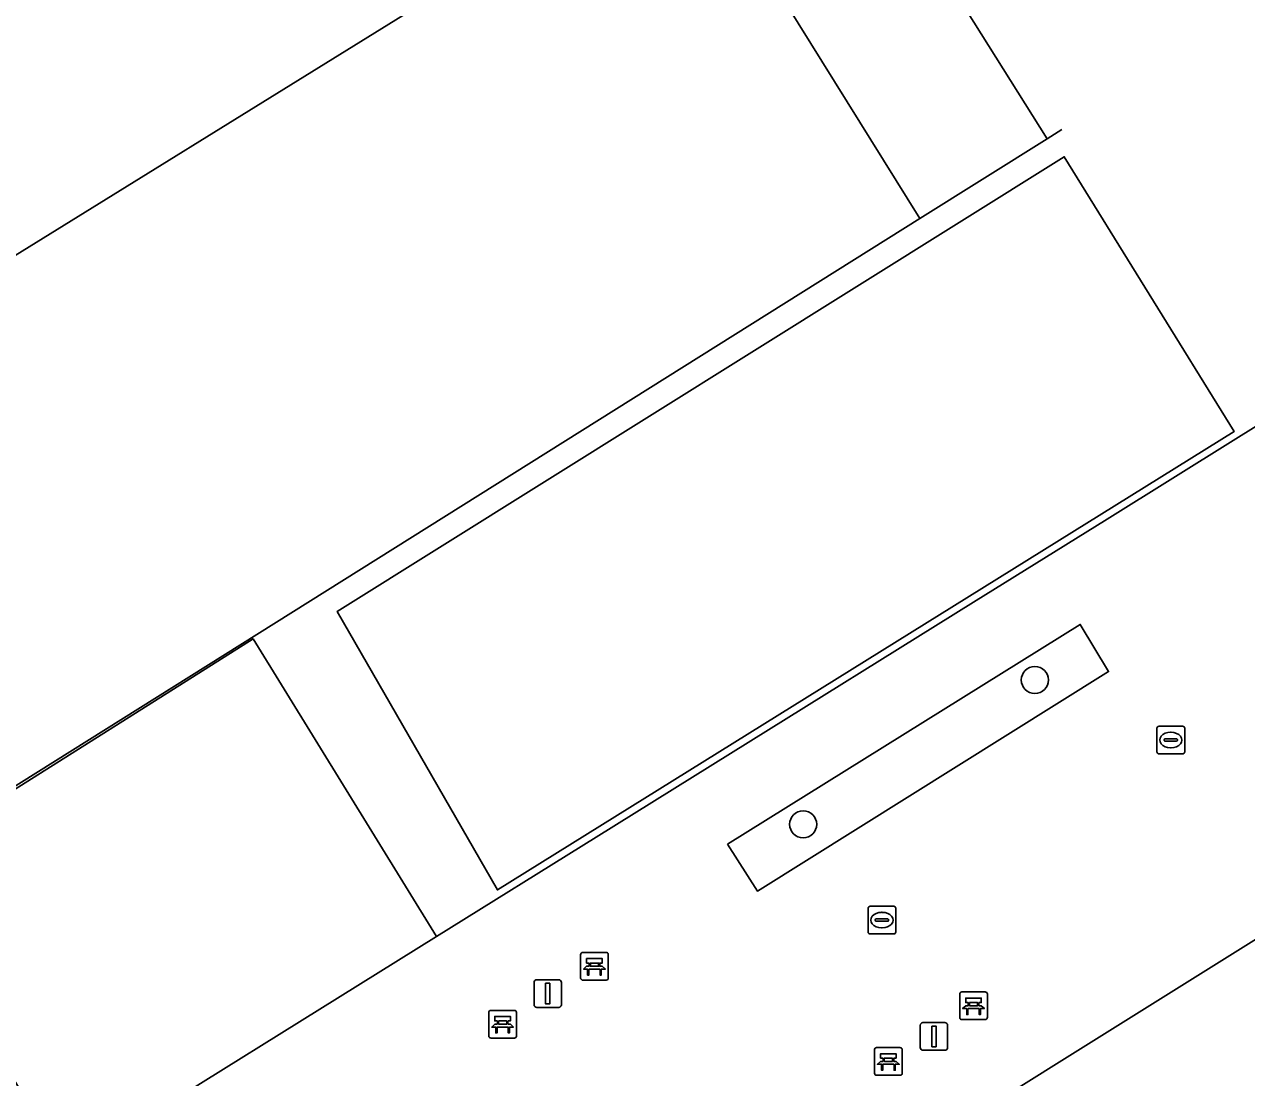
# Model space of a CAD drawing. Extents: x 159279 to 160377, y 384531 to 385888.
# Drawn here: x 159758.77 to 159802.86, y 385589.32 to 385627.33 of the extents above; entities that cross this region are included whole.
import ezdxf

# ---------------------------------------------------------------- set-up
doc = ezdxf.new("R2010")
doc.units = 0
for name, color, linetype in [('IMGEO_Bank', 7, 'Continuous'), ('IMGEO_Boom', 7, 'Continuous'), ('IMGEO_Damwand', 7, 'Continuous'), ('IMGEO_Groenvoorziening', 7, 'Continuous'), ('IMGEO_Kolk', 7, 'Continuous'), ('IMGEO_Lichtmast', 7, 'Continuous'), ('IMGEO_Parkeervlak_open', 7, 'Continuous'), ('IMGEO_Rijbaan_lokaal_open', 7, 'Continuous'), ('IMGEO_Voetgangersgebied_open', 7, 'Continuous')]:
    doc.layers.add(name, color=color, linetype=linetype)

msp = doc.modelspace()

# ---------------------------------------------------------------- linework, layer by layer
at = {"layer": 'IMGEO_Bank'}
for p, q in [((159778.833, 385592.915), (159778.833, 385593.756)), ((159778.833, 385593.756), (159778.833, 385592.915)), ((159778.908, 385593.84), (159779.749, 385593.84)), ((159779.749, 385593.84), (159778.908, 385593.84)), ((159779.142, 385593.346), (159779.142, 385593.452)), ((159779.186, 385593.452), (159779.186, 385593.346)), ((159779.474, 385593.458), (159779.192, 385593.458)), ((159779.48, 385593.346), (159779.48, 385593.452)), ((159779.524, 385593.452), (159779.524, 385593.346)), ((159779.833, 385593.765), (159779.833, 385592.924)), ((159779.833, 385592.924), (159779.833, 385593.765)), ((159779.53, 385593.238), (159779.137, 385593.238)), ((159779.192, 385593.34), (159779.474, 385593.34)), ((159779.758, 385592.84), (159778.917, 385592.84)), ((159778.917, 385592.84), (159779.758, 385592.84)), ((159792.509, 385591.489), (159792.509, 385592.33)), ((159792.509, 385592.33), (159792.509, 385591.489)), ((159792.584, 385592.414), (159793.425, 385592.414)), ((159793.425, 385592.414), (159792.584, 385592.414)), ((159793.509, 385592.339), (159793.509, 385591.498)), ((159793.509, 385591.498), (159793.509, 385592.339)), ((159775.595, 385591.749), (159776.436, 385591.749)), ((159776.436, 385591.749), (159775.595, 385591.749)), ((159793.206, 385591.812), (159792.813, 385591.812)), ((159792.818, 385591.92), (159792.818, 385592.026)), ((159792.862, 385592.026), (159792.862, 385591.92)), ((159793.15, 385592.032), (159792.868, 385592.032)), ((159792.868, 385591.914), (159793.15, 385591.914)), ((159793.156, 385591.92), (159793.156, 385592.026)), ((159793.2, 385592.026), (159793.2, 385591.92)), ((159775.52, 385590.824), (159775.52, 385591.665)), ((159775.52, 385591.665), (159775.52, 385590.824)), ((159775.829, 385591.255), (159775.829, 385591.361)), ((159775.873, 385591.361), (159775.873, 385591.255)), ((159776.161, 385591.367), (159775.879, 385591.367)), ((159775.879, 385591.249), (159776.161, 385591.249)), ((159776.167, 385591.255), (159776.167, 385591.361)), ((159776.211, 385591.361), (159776.211, 385591.255)), ((159776.52, 385591.674), (159776.52, 385590.833)), ((159776.52, 385590.833), (159776.52, 385591.674)), ((159793.434, 385591.414), (159792.593, 385591.414)), ((159792.593, 385591.414), (159793.434, 385591.414)), ((159776.217, 385591.147), (159775.824, 385591.147)), ((159776.445, 385590.749), (159775.604, 385590.749)), ((159775.604, 385590.749), (159776.445, 385590.749)), ((159789.511, 385590.407), (159790.352, 385590.407)), ((159790.352, 385590.407), (159789.511, 385590.407)), ((159789.436, 385589.482), (159789.436, 385590.323)), ((159789.436, 385590.323), (159789.436, 385589.482)), ((159789.745, 385589.913), (159789.745, 385590.019)), ((159789.789, 385590.019), (159789.789, 385589.913)), ((159790.077, 385590.025), (159789.795, 385590.025)), ((159790.083, 385589.913), (159790.083, 385590.019)), ((159790.127, 385590.019), (159790.127, 385589.913)), ((159790.436, 385590.332), (159790.436, 385589.491)), ((159790.436, 385589.491), (159790.436, 385590.332)), ((159790.133, 385589.805), (159789.74, 385589.805)), ((159789.795, 385589.907), (159790.077, 385589.907)), ((159790.361, 385589.407), (159789.52, 385589.407)), ((159789.52, 385589.407), (159790.361, 385589.407))]:
    msp.add_line(p, q, dxfattribs=at)
for points in [[(159779.136, 385593.458), (159779.05, 385593.458), (159779.05, 385593.619), (159779.613, 385593.619), (159779.613, 385593.458), (159779.53, 385593.458)], [(159779.08, 385593.238), (159778.938, 385593.238), (159779.05, 385593.34), (159779.136, 385593.34)], [(159779.13, 385593.231), (159779.13, 385593.024), (159779.087, 385593.024), (159779.087, 385593.231)], [(159779.53, 385593.34), (159779.613, 385593.34), (159779.725, 385593.238), (159779.586, 385593.238)], [(159779.58, 385593.231), (159779.58, 385593.024), (159779.536, 385593.024), (159779.536, 385593.231)], [(159792.812, 385592.032), (159792.726, 385592.032), (159792.726, 385592.193), (159793.289, 385592.193), (159793.289, 385592.032), (159793.206, 385592.032)], [(159792.756, 385591.812), (159792.614, 385591.812), (159792.726, 385591.914), (159792.812, 385591.914)], [(159792.806, 385591.805), (159792.806, 385591.598), (159792.763, 385591.598), (159792.763, 385591.805)], [(159793.206, 385591.914), (159793.289, 385591.914), (159793.401, 385591.812), (159793.262, 385591.812)], [(159793.256, 385591.805), (159793.256, 385591.598), (159793.212, 385591.598), (159793.212, 385591.805)], [(159775.767, 385591.147), (159775.625, 385591.147), (159775.737, 385591.249), (159775.823, 385591.249)], [(159775.823, 385591.367), (159775.737, 385591.367), (159775.737, 385591.528), (159776.3, 385591.528), (159776.3, 385591.367), (159776.217, 385591.367)], [(159776.217, 385591.249), (159776.3, 385591.249), (159776.412, 385591.147), (159776.273, 385591.147)], [(159775.817, 385591.14), (159775.817, 385590.933), (159775.774, 385590.933), (159775.774, 385591.14)], [(159776.267, 385591.14), (159776.267, 385590.933), (159776.223, 385590.933), (159776.223, 385591.14)], [(159789.739, 385590.025), (159789.653, 385590.025), (159789.653, 385590.186), (159790.216, 385590.186), (159790.216, 385590.025), (159790.133, 385590.025)], [(159789.683, 385589.805), (159789.541, 385589.805), (159789.653, 385589.907), (159789.739, 385589.907)], [(159789.733, 385589.798), (159789.733, 385589.591), (159789.69, 385589.591), (159789.69, 385589.798)], [(159790.133, 385589.907), (159790.216, 385589.907), (159790.328, 385589.805), (159790.189, 385589.805)], [(159790.183, 385589.798), (159790.183, 385589.591), (159790.139, 385589.591), (159790.139, 385589.798)]]:
    msp.add_lwpolyline(points, dxfattribs=at)
for centre, radius, start, end in [((159778.911, 385593.762), 0.0779, 92.4484, 184.2845), ((159778.911, 385593.762), 0.0779, 92.4484, 184.2845), ((159779.135, 385593.451), 0.00671, 2.8957, 87.1043), ((159779.192, 385593.451), 0.00671, 92.8957, 177.1043), ((159779.474, 385593.451), 0.00671, 2.8957, 87.1043), ((159779.531, 385593.451), 0.00671, 92.8957, 177.1043), ((159779.755, 385593.762), 0.0779, 2.4484, 94.2845), ((159779.755, 385593.762), 0.0779, 2.4484, 94.2845), ((159779.08, 385593.231), 0.00671, 2.8957, 87.1043), ((159779.137, 385593.231), 0.00671, 92.8957, 177.1043), ((159779.135, 385593.347), 0.00671, 272.8957, 357.1043), ((159779.192, 385593.347), 0.00671, 182.8957, 267.1043), ((159779.474, 385593.347), 0.00671, 272.8957, 357.1043), ((159779.531, 385593.347), 0.00671, 182.8957, 267.1043), ((159779.529, 385593.231), 0.00671, 2.8957, 87.1043), ((159779.586, 385593.231), 0.00671, 92.8957, 177.1043), ((159778.911, 385592.918), 0.0779, 182.4484, 274.2845), ((159778.911, 385592.918), 0.0779, 182.4484, 274.2845), ((159779.755, 385592.918), 0.0779, 272.4484, 4.2845), ((159779.755, 385592.918), 0.0779, 272.4484, 4.2845), ((159792.587, 385592.336), 0.0779, 92.4484, 184.2845), ((159792.587, 385592.336), 0.0779, 92.4484, 184.2845), ((159793.431, 385592.336), 0.0779, 2.4484, 94.2845), ((159793.431, 385592.336), 0.0779, 2.4484, 94.2845), ((159775.598, 385591.671), 0.0779, 92.4484, 184.2845), ((159775.598, 385591.671), 0.0779, 92.4484, 184.2845), ((159776.442, 385591.671), 0.0779, 2.4484, 94.2845), ((159776.442, 385591.671), 0.0779, 2.4484, 94.2845), ((159792.756, 385591.805), 0.00671, 2.8957, 87.1043), ((159792.813, 385591.805), 0.00671, 92.8957, 177.1043), ((159792.811, 385592.025), 0.00671, 2.8957, 87.1043), ((159792.811, 385591.921), 0.00671, 272.8957, 357.1043), ((159792.868, 385592.025), 0.00671, 92.8957, 177.1043), ((159792.868, 385591.921), 0.00671, 182.8957, 267.1043), ((159793.15, 385592.025), 0.00671, 2.8957, 87.1043), ((159793.15, 385591.921), 0.00671, 272.8957, 357.1043), ((159793.207, 385592.025), 0.00671, 92.8957, 177.1043), ((159793.207, 385591.921), 0.00671, 182.8957, 267.1043), ((159793.205, 385591.805), 0.00671, 2.8957, 87.1043), ((159793.262, 385591.805), 0.00671, 92.8957, 177.1043), ((159775.822, 385591.36), 0.00671, 2.8957, 87.1043), ((159775.822, 385591.256), 0.00671, 272.8957, 357.1043), ((159775.879, 385591.36), 0.00671, 92.8957, 177.1043), ((159775.879, 385591.256), 0.00671, 182.8957, 267.1043), ((159776.161, 385591.36), 0.00671, 2.8957, 87.1043), ((159776.161, 385591.256), 0.00671, 272.8957, 357.1043), ((159776.218, 385591.36), 0.00671, 92.8957, 177.1043), ((159776.218, 385591.256), 0.00671, 182.8957, 267.1043), ((159792.587, 385591.492), 0.0779, 182.4484, 274.2845), ((159792.587, 385591.492), 0.0779, 182.4484, 274.2845), ((159793.431, 385591.492), 0.0779, 272.4484, 4.2845), ((159793.431, 385591.492), 0.0779, 272.4484, 4.2845), ((159775.598, 385590.827), 0.0779, 182.4484, 274.2845), ((159775.598, 385590.827), 0.0779, 182.4484, 274.2845), ((159775.767, 385591.14), 0.00671, 2.8957, 87.1043), ((159775.824, 385591.14), 0.00671, 92.8957, 177.1043), ((159776.216, 385591.14), 0.00671, 2.8957, 87.1043), ((159776.273, 385591.14), 0.00671, 92.8957, 177.1043), ((159776.442, 385590.827), 0.0779, 272.4484, 4.2845), ((159776.442, 385590.827), 0.0779, 272.4484, 4.2845), ((159789.514, 385590.329), 0.0779, 92.4484, 184.2845), ((159789.514, 385590.329), 0.0779, 92.4484, 184.2845), ((159790.358, 385590.329), 0.0779, 2.4484, 94.2845), ((159790.358, 385590.329), 0.0779, 2.4484, 94.2845), ((159789.738, 385590.018), 0.00671, 2.8957, 87.1043), ((159789.795, 385590.018), 0.00671, 92.8957, 177.1043), ((159790.077, 385590.018), 0.00671, 2.8957, 87.1043), ((159790.134, 385590.018), 0.00671, 92.8957, 177.1043), ((159789.514, 385589.485), 0.0779, 182.4484, 274.2845), ((159789.514, 385589.485), 0.0779, 182.4484, 274.2845), ((159789.683, 385589.798), 0.00671, 2.8957, 87.1043), ((159789.74, 385589.798), 0.00671, 92.8957, 177.1043), ((159789.738, 385589.914), 0.00671, 272.8957, 357.1043), ((159789.795, 385589.914), 0.00671, 182.8957, 267.1043), ((159790.077, 385589.914), 0.00671, 272.8957, 357.1043), ((159790.134, 385589.914), 0.00671, 182.8957, 267.1043), ((159790.132, 385589.798), 0.00671, 2.8957, 87.1043), ((159790.189, 385589.798), 0.00671, 92.8957, 177.1043), ((159790.358, 385589.485), 0.0779, 272.4484, 4.2845), ((159790.358, 385589.485), 0.0779, 272.4484, 4.2845)]:
    msp.add_arc(centre, radius, start, end, dxfattribs=at)
at = {"layer": 'IMGEO_Boom'}
for centre in [(159795.22, 385603.672), (159786.862, 385598.464)]:
    msp.add_circle(centre, 0.489, dxfattribs=at)
at = {"layer": 'IMGEO_Damwand'}
for points in [[(159795.663, 385623.203), (159796.191, 385623.534)], [(159791.074, 385620.323), (159795.663, 385623.203)], [(159751.294, 385595.366), (159791.074, 385620.323)]]:
    msp.add_lwpolyline(points, dxfattribs=at)
at = {"layer": 'IMGEO_Groenvoorziening'}
for points in [[(159800.362, 385634.127), (159782.705, 385662.411), (159775.579, 385657.962), (159774.323, 385657.178), (159795.663, 385623.203), (159791.074, 385620.323), (159751.294, 385595.366), (159751.62, 385594.843), (159754.978, 385589.457), (159757.98, 385584.667), (159759.046, 385585.331), (159760.269, 385586.093), (159753.859, 385596.848), (159767.018, 385605.154), (159773.637, 385594.417), (159779.394, 385598.002), (159784.244, 385601.022), (159793.001, 385606.475), (159797.825, 385609.479), (159802.468, 385612.37), (159805.374, 385614.18), (159808.701, 385608.942), (159814.04, 385612.258)], [(159775.829, 385596.093), (159802.41, 385612.637), (159796.278, 385622.556), (159770.049, 385606.138)], [(159796.278, 385622.556), (159802.41, 385612.637), (159775.829, 385596.093), (159770.049, 385606.138)], [(159784.132, 385597.749), (159785.213, 385596.055), (159797.878, 385603.977), (159796.859, 385605.68)], [(159760.269, 385586.093), (159773.637, 385594.417), (159767.018, 385605.154), (159753.859, 385596.848)]]:
    msp.add_lwpolyline(points, close=True, dxfattribs=at)
msp.add_lwpolyline([(159836.594, 385576.197), (159818.175, 385605.648), (159817.354, 385606.96), (159816.163, 385608.864), (159810.814, 385605.553), (159813.698, 385600.882), (159777.394, 385578.184), (159777.319, 385577.896), (159778.966, 385578.836), (159784.696, 385582.109), (159786.464, 385583.19), (159794.33, 385588.001), (159800.999, 385577.268), (159814.157, 385585.444), (159817.007, 385580.869), (159857.359, 385516.083)], dxfattribs=at)
at = {"layer": 'IMGEO_Kolk'}
for p, q in [((159799.624, 385601.078), (159799.624, 385601.93)), ((159799.699, 385602.004), (159800.551, 385602.004)), ((159800.625, 385601.93), (159800.625, 385601.078)), ((159799.883, 385601.498), (159799.883, 385601.51)), ((159800.321, 385601.461), (159799.923, 385601.461)), ((159799.926, 385601.547), (159800.324, 385601.547)), ((159800.112, 385601.784), (159800.137, 385601.784)), ((159800.367, 385601.51), (159800.367, 385601.498)), ((159800.551, 385601.004), (159799.699, 385601.004)), ((159800.135, 385601.224), (159800.11, 385601.224)), ((159789.203, 385594.581), (159789.203, 385595.433)), ((159789.278, 385595.507), (159790.13, 385595.507)), ((159789.691, 385595.287), (159789.716, 385595.287)), ((159790.204, 385595.433), (159790.204, 385594.581)), ((159789.462, 385595.001), (159789.462, 385595.013)), ((159789.9, 385594.964), (159789.502, 385594.964)), ((159789.505, 385595.05), (159789.903, 385595.05)), ((159789.946, 385595.013), (159789.946, 385595.001)), ((159790.13, 385594.507), (159789.278, 385594.507)), ((159789.714, 385594.727), (159789.689, 385594.727))]:
    msp.add_line(p, q, dxfattribs=at)
for points in [[(159799.624, 385601.078), (159799.624, 385601.93)], [(159799.699, 385602.004), (159800.551, 385602.004)], [(159800.625, 385601.93), (159800.625, 385601.078)], [(159800.551, 385601.004), (159799.699, 385601.004)], [(159789.203, 385594.581), (159789.203, 385595.433)], [(159789.278, 385595.507), (159790.13, 385595.507)], [(159790.204, 385595.433), (159790.204, 385594.581)], [(159790.13, 385594.507), (159789.278, 385594.507)]]:
    msp.add_lwpolyline(points, dxfattribs=at)
for centre, radius, start, end in [((159799.701, 385601.928), 0.0765, 91.552, 178.448), ((159799.701, 385601.928), 0.0765, 91.552, 178.448), ((159800.549, 385601.928), 0.0765, 1.552, 88.448), ((159800.549, 385601.928), 0.0765, 1.552, 88.448), ((159799.923, 385601.507), 0.0403, 85.8775, 175.7526), ((159799.92, 385601.497), 0.0366, 178.938, 274.7102), ((159800.324, 385601.504), 0.043, 264.8664, 352.4533), ((159800.328, 385601.509), 0.0386, 1.7309, 96.639), ((159799.701, 385601.08), 0.0765, 181.552, 268.448), ((159799.701, 385601.08), 0.0765, 181.552, 268.448), ((159800.549, 385601.08), 0.0765, 271.552, 358.448), ((159800.549, 385601.08), 0.0765, 271.552, 358.448), ((159789.28, 385595.431), 0.0765, 91.552, 178.448), ((159789.28, 385595.431), 0.0765, 91.552, 178.448), ((159790.128, 385595.431), 0.0765, 1.552, 88.448), ((159790.128, 385595.431), 0.0765, 1.552, 88.448), ((159789.502, 385595.01), 0.0403, 85.8775, 175.7526), ((159789.499, 385595), 0.0366, 178.938, 274.7102), ((159789.903, 385595.007), 0.043, 264.8664, 352.4533), ((159789.907, 385595.012), 0.0386, 1.7309, 96.639), ((159789.28, 385594.583), 0.0765, 181.552, 268.448), ((159789.28, 385594.583), 0.0765, 181.552, 268.448), ((159790.128, 385594.583), 0.0765, 271.552, 358.448), ((159790.128, 385594.583), 0.0765, 271.552, 358.448)]:
    msp.add_arc(centre, radius, start, end, dxfattribs=at)
for centre, major_axis, ratio, start_param, end_param in [((159800.111, 385601.504), (-0.387, 0.002), 0.722429, 4.712389, 7.853982), ((159800.136, 385601.504), (-0.39, 0.002), 0.717154, 1.570796, 4.712389), ((159789.69, 385595.007), (-0.387, 0.002), 0.722429, 4.712389, 7.853982), ((159789.715, 385595.007), (-0.39, 0.002), 0.717154, 1.570796, 4.712389)]:
    msp.add_ellipse(centre, major_axis=major_axis, ratio=ratio, start_param=start_param, end_param=end_param, dxfattribs=at)
at = {"layer": 'IMGEO_Lichtmast'}
for p, q in [((159777.152, 385591.954), (159777.152, 385592.754)), ((159777.152, 385592.754), (159777.152, 385591.954)), ((159777.252, 385592.854), (159778.042, 385592.854)), ((159778.042, 385592.854), (159777.252, 385592.854)), ((159778.142, 385592.754), (159778.142, 385591.954)), ((159778.142, 385591.954), (159778.142, 385592.754)), ((159778.042, 385591.854), (159777.252, 385591.854)), ((159777.252, 385591.854), (159778.042, 385591.854)), ((159791.184, 385591.309), (159791.974, 385591.309)), ((159791.974, 385591.309), (159791.184, 385591.309)), ((159791.084, 385590.409), (159791.084, 385591.209)), ((159791.084, 385591.209), (159791.084, 385590.409)), ((159792.074, 385591.209), (159792.074, 385590.409)), ((159792.074, 385590.409), (159792.074, 385591.209)), ((159791.974, 385590.309), (159791.184, 385590.309)), ((159791.184, 385590.309), (159791.974, 385590.309))]:
    msp.add_line(p, q, dxfattribs=at)
for points in [[(159777.572, 385592.729), (159777.722, 385592.729), (159777.722, 385591.979), (159777.572, 385591.979), (159777.572, 385592.729)], [(159791.504, 385591.184), (159791.654, 385591.184), (159791.654, 385590.434), (159791.504, 385590.434), (159791.504, 385591.184)]]:
    msp.add_lwpolyline(points, dxfattribs=at)
for centre, start, end in [((159777.252, 385592.754), 90, 180), ((159777.252, 385592.754), 90, 180), ((159778.042, 385592.754), 0, 90), ((159778.042, 385592.754), 360, 90), ((159777.252, 385591.954), 180, 270), ((159777.252, 385591.954), 180, 270), ((159778.042, 385591.954), 270, 0), ((159778.042, 385591.954), 270, 0), ((159791.184, 385591.209), 90, 180), ((159791.184, 385591.209), 90, 180), ((159791.974, 385591.209), 0, 90), ((159791.974, 385591.209), 360, 90), ((159791.184, 385590.409), 180, 270), ((159791.184, 385590.409), 180, 270), ((159791.974, 385590.409), 270, 0), ((159791.974, 385590.409), 270, 0)]:
    msp.add_arc(centre, 0.1, start, end, dxfattribs=at)
at = {"layer": 'IMGEO_Parkeervlak_open'}
for points in [[(159774.323, 385657.178), (159769.865, 385654.395), (159778.361, 385640.745), (159791.074, 385620.323), (159795.663, 385623.203)], [(159776.966, 385630.484), (159771.925, 385638.619), (159747.319, 385623.372), (159752.36, 385615.237)]]:
    msp.add_lwpolyline(points, close=True, dxfattribs=at)
at = {"layer": 'IMGEO_Rijbaan_lokaal_open'}
msp.add_lwpolyline([(159734.732, 385628.711), (159731.673, 385626.834), (159733.902, 385623.258), (159737.866, 385625.747), (159743.854, 385616.21), (159753.689, 385600.549), (159749.637, 385598.022), (159751.294, 385595.366), (159791.074, 385620.323), (159778.361, 385640.745)], dxfattribs=at)
msp.add_lwpolyline([(159771.925, 385638.619), (159776.966, 385630.484), (159752.36, 385615.237), (159747.319, 385623.372)], close=True, dxfattribs=at)
at = {"layer": 'IMGEO_Voetgangersgebied_open'}
msp.add_lwpolyline([(159754.308, 385563.622), (159759.533, 385566.787), (159760.965, 385567.655), (159760.702, 385567.711), (159760.371, 385568.204), (159777.109, 385578.637), (159777.394, 385578.184), (159813.698, 385600.882), (159810.814, 385605.553), (159816.163, 385608.864), (159814.04, 385612.258), (159808.701, 385608.942), (159805.374, 385614.18), (159802.468, 385612.37), (159797.825, 385609.479), (159793.001, 385606.475), (159784.244, 385601.022), (159779.394, 385598.002), (159773.637, 385594.417), (159760.269, 385586.093), (159759.046, 385585.331), (159757.98, 385584.667)], dxfattribs=at)
msp.add_lwpolyline([(159784.132, 385597.749), (159796.859, 385605.68), (159797.878, 385603.977), (159785.213, 385596.055)], close=True, dxfattribs=at)

doc.saveas('drawing.dxf')
